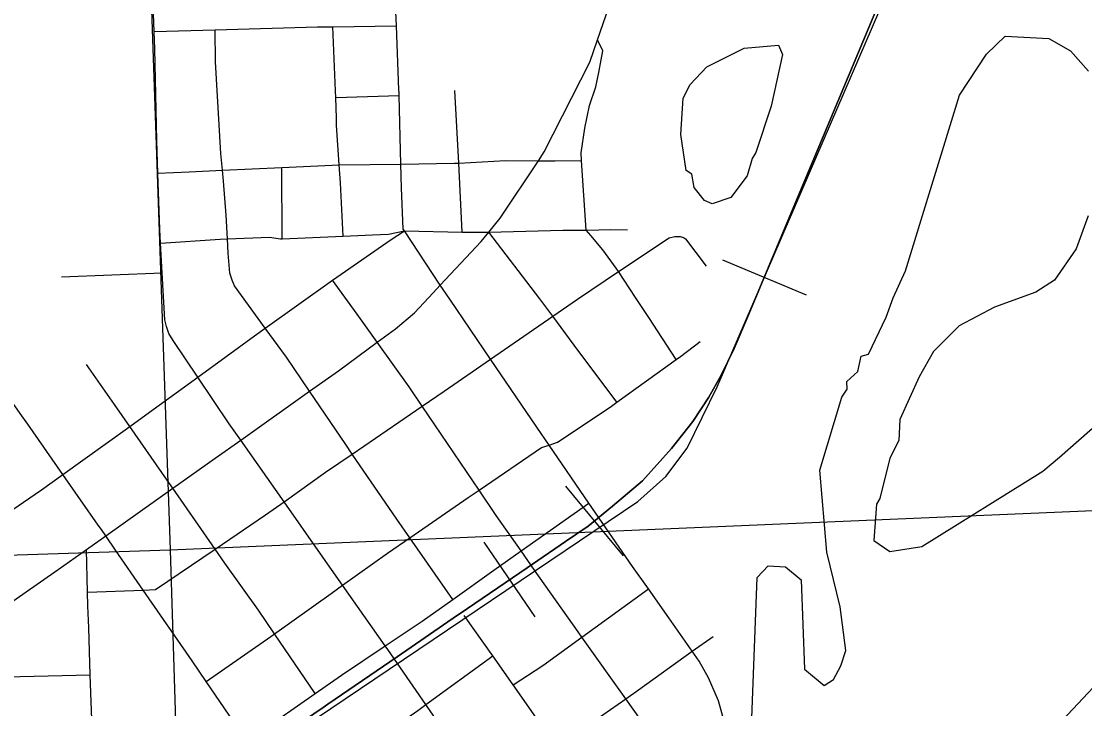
# Model space of a CAD drawing. Extents: x 128.7 to 185.5, y -21.4 to 12.6.
# Drawn here: x 167.242 to 168.122, y -11.702 to -11.133 of the extents above; entities that cross this region are included whole.
import ezdxf

# ---------------------------------------------------------------- set-up
doc = ezdxf.new("R2010")
doc.units = 0
for name, color, linetype in [('tdCoCityStreetMajor', 7, 'Continuous'), ('tdCoCityStreetMinor', 7, 'Continuous'), ('tdCoCorpBndry', 7, 'Continuous'), ('tdCoHydroRiver', 7, 'Continuous'), ('tdCoRRCL', 7, 'Continuous'), ('tdCoSectLine', 7, 'Continuous')]:
    doc.layers.add(name, color=color, linetype=linetype)

msp = doc.modelspace()

# ---------------------------------------------------------------- linework, layer by layer
at = {"layer": 'tdCoCityStreetMajor'}
for points in [[(167.31172, -11.55903), (167.30815, -11.55387), (167.30564, -11.55026), (167.27623, -11.50812), (167.24724, -11.46657), (167.241, -11.45768), (167.18904, -11.38371), (167.18066, -11.37336), (167.17153, -11.36473), (167.13504, -11.33489), (167.04503, -11.25942), (166.95107, -11.181), (166.94627, -11.17692), (166.92676, -11.16033), (166.84725, -11.09272), (166.82552, -11.07489), (166.75867, -11.02002), (166.73424, -10.99997), (166.71619, -10.985), (166.6938, -10.96643), (166.62357, -10.89938), (166.54787, -10.82096), (166.54153, -10.81447), (166.47586, -10.74722)], [(167.5887, -11.35127), (167.62245, -11.31521), (167.62888, -11.30737), (167.63823, -11.29597), (167.66987, -11.24831), (167.67473, -11.24098), (167.71246, -11.16651), (167.71885, -11.14803), (167.73515, -11.10091), (167.73933, -11.08487), (167.74836, -11.05029), (167.75414, -11.02816), (167.77661, -10.93835), (167.7776, -10.93423), (167.80349, -10.82589)], [(167.42351, -11.47977), (167.41395, -11.46616), (167.38797, -11.42747), (167.36759, -11.39711), (167.36389, -11.39144), (167.36216, -11.38552), (167.36068, -11.38009), (167.3585, -11.34113), (167.35713, -11.31656), (167.35649, -11.30513), (167.35493, -11.25859), (167.35402, -11.23164), (167.3523, -11.15568), (167.35179, -11.14124), (167.35023, -11.0973)], [(167.42351, -11.47977), (167.48049, -11.4392), (167.50432, -11.42224), (167.53646, -11.39864), (167.55167, -11.38747), (167.56721, -11.37439), (167.58274, -11.35763), (167.5887, -11.35127)], [(167.51511, -11.85286), (167.54145, -11.83418), (167.57095, -11.8136), (167.60828, -11.78757), (167.62851, -11.77342), (167.68505, -11.73386), (167.74217, -11.69389), (167.75279, -11.68646), (167.79727, -11.65462), (167.77799, -11.62694), (167.76092, -11.60294), (167.74766, -11.58428), (167.71175, -11.53193), (167.67873, -11.48378), (167.6685, -11.46887), (167.63025, -11.41267), (167.59649, -11.36307), (167.5887, -11.35127)], [(167.31172, -11.55903), (167.36738, -11.5196), (167.40248, -11.49474), (167.42351, -11.47977)], [(166.71083, -12.08463), (166.71247, -12.08388), (166.73417, -12.07057), (166.74872, -12.05824), (166.83849, -11.95811), (166.92135, -11.86292), (166.95853, -11.82338), (166.99533, -11.78426), (167.00889, -11.77242), (167.02001, -11.76408), (167.02467, -11.76058), (167.05328, -11.74036), (167.08285, -11.71945), (167.13663, -11.68142), (167.2284, -11.61751), (167.27227, -11.58697), (167.29579, -11.5703), (167.31172, -11.55903)], [(167.51511, -11.85286), (167.51185, -11.84832), (167.46339, -11.77945), (167.45094, -11.76176), (167.44166, -11.74815), (167.42853, -11.72889), (167.41391, -11.70744), (167.39502, -11.67972), (167.38337, -11.66263), (167.34276, -11.60391), (167.31992, -11.57089), (167.31172, -11.55903)]]:
    msp.add_lwpolyline(points, dxfattribs=at)
at = {"layer": 'tdCoCityStreetMinor'}
for p, q in [((167.55238, -11.13655), (167.54987, -11.07283)), ((167.35179, -11.14124), (167.4023, -11.13981)), ((167.49964, -11.13725), (167.55238, -11.13655)), ((167.50221, -11.19598), (167.55462, -11.19427)), ((167.55605, -11.25101), (167.55462, -11.19427)), ((167.60392, -11.25018), (167.60077, -11.19013)), ((167.70952, -11.30585), (167.70568, -11.24821)), ((167.40847, -11.2562), (167.4575, -11.25384)), ((167.45786, -11.31294), (167.4575, -11.25384)), ((167.50501, -11.25176), (167.55605, -11.25101)), ((167.6069, -11.30732), (167.60392, -11.25018)), ((167.45786, -11.31294), (167.50819, -11.31066)), ((167.5887, -11.35127), (167.55908, -11.30639)), ((167.55908, -11.30639), (167.6069, -11.30732)), ((167.27517, -11.34457), (167.3585, -11.34113)), ((167.44385, -11.38693), (167.49943, -11.34731)), ((167.73489, -11.44823), (167.78396, -11.41303)), ((167.51577, -11.49124), (167.57377, -11.45159)), ((167.62079, -11.52115), (167.57377, -11.45159)), ((167.45933, -11.53076), (167.42351, -11.47977)), ((167.65559, -11.57154), (167.71175, -11.53193)), ((167.59905, -11.61166), (167.56346, -11.56065)), ((167.29676, -11.60572), (167.29579, -11.5703)), ((167.54314, -11.65024), (167.50787, -11.59991)), ((167.70587, -11.64288), (167.76092, -11.60294)), ((167.63206, -11.65833), (167.60857, -11.62497)), ((167.48511, -11.68968), (167.45155, -11.6403)), ((167.57667, -11.69883), (167.63206, -11.65833)), ((167.64902, -11.68242), (167.63206, -11.65833)), ((167.22942, -11.67579), (167.299, -11.67412)), ((167.42853, -11.72889), (167.48511, -11.68968))]:
    msp.add_line(p, q, dxfattribs=at)
for points in [[(167.4023, -11.13981), (167.487, -11.13742), (167.49964, -11.13725)], [(167.40847, -11.2562), (167.40713, -11.24229), (167.40269, -11.16633), (167.4023, -11.13981)], [(167.50221, -11.19598), (167.50207, -11.1905), (167.49964, -11.13725)], [(167.55462, -11.19427), (167.55457, -11.19193), (167.55447, -11.18945), (167.55238, -11.13655)], [(167.70568, -11.24821), (167.70525, -11.24173), (167.70821, -11.22127), (167.71215, -11.20252), (167.71733, -11.18699), (167.72004, -11.17515), (167.72177, -11.16479), (167.72325, -11.15715), (167.71885, -11.14803)], [(167.50501, -11.25176), (167.50281, -11.21886), (167.50265, -11.21297), (167.50221, -11.19598)], [(167.60392, -11.25018), (167.64261, -11.24815), (167.66987, -11.24831), (167.68379, -11.24839), (167.70568, -11.24821)], [(167.35493, -11.25859), (167.38096, -11.25752), (167.40847, -11.2562)], [(167.41249, -11.313), (167.41156, -11.29334), (167.40934, -11.26522), (167.40847, -11.2562)], [(167.4575, -11.25384), (167.49909, -11.25184), (167.50501, -11.25176)], [(167.50819, -11.31066), (167.50601, -11.2667), (167.50501, -11.25176)], [(167.55605, -11.25101), (167.60044, -11.25036), (167.60392, -11.25018)], [(167.55908, -11.30639), (167.5581, -11.30489), (167.55654, -11.2706), (167.55605, -11.25101)], [(167.49943, -11.34731), (167.54791, -11.3135), (167.55908, -11.30639)], [(167.50819, -11.31066), (167.53262, -11.30955), (167.54569, -11.30906), (167.55908, -11.30639)], [(167.6069, -11.30732), (167.62042, -11.30758), (167.62888, -11.30737)], [(167.62888, -11.30737), (167.69021, -11.30585), (167.70952, -11.30585)], [(167.68172, -11.37705), (167.67099, -11.36263), (167.62888, -11.30737)], [(167.70952, -11.30585), (167.71067, -11.30585), (167.72942, -11.30536), (167.74376, -11.30544)], [(167.73622, -11.34005), (167.73437, -11.33723), (167.72327, -11.32219), (167.71341, -11.31011), (167.70952, -11.30585)], [(167.73622, -11.34005), (167.778, -11.31202), (167.78287, -11.31099), (167.78526, -11.31095), (167.78725, -11.31091), (167.78997, -11.31174), (167.79156, -11.31288), (167.80871, -11.33569)], [(167.35713, -11.31656), (167.40661, -11.31325), (167.41249, -11.313)], [(167.41249, -11.313), (167.4473, -11.31152), (167.45642, -11.313), (167.45786, -11.31294)], [(167.44385, -11.38693), (167.42414, -11.35992), (167.41822, -11.35178), (167.4165, -11.34734), (167.41452, -11.34142), (167.41304, -11.3249), (167.41249, -11.313)], [(167.68172, -11.37705), (167.70229, -11.36282), (167.73622, -11.34005)], [(167.78396, -11.41303), (167.76125, -11.37817), (167.7504, -11.36165), (167.73622, -11.34005)], [(167.57377, -11.45159), (167.56295, -11.43558), (167.53646, -11.39864), (167.51979, -11.37541), (167.49943, -11.34731)], [(167.57377, -11.45159), (167.59181, -11.43927), (167.63025, -11.41267), (167.68172, -11.37705)], [(167.73489, -11.44823), (167.6996, -11.4011), (167.68172, -11.37705)], [(167.33167, -11.46831), (167.34787, -11.45667), (167.38797, -11.42747), (167.43492, -11.3933), (167.44385, -11.38693)], [(167.51577, -11.49124), (167.51045, -11.48347), (167.48049, -11.4392), (167.46138, -11.41097), (167.44385, -11.38693)], [(167.78396, -11.41303), (167.78762, -11.41041), (167.80389, -11.39808)], [(167.33167, -11.46831), (167.319, -11.45013), (167.29582, -11.41709)], [(167.62079, -11.52115), (167.67245, -11.48587), (167.67873, -11.48378), (167.68577, -11.48144), (167.72917, -11.45234), (167.73489, -11.44823)], [(167.19517, -11.56411), (167.25859, -11.52079), (167.27623, -11.50812), (167.33167, -11.46831)], [(167.40228, -11.57005), (167.36738, -11.5196), (167.36265, -11.51277), (167.33167, -11.46831)], [(167.45933, -11.53076), (167.49366, -11.50634), (167.51577, -11.49124)], [(167.56346, -11.56065), (167.55262, -11.54512), (167.51577, -11.49124)], [(167.56346, -11.56065), (167.61178, -11.5273), (167.62079, -11.52115)], [(167.65559, -11.57154), (167.63496, -11.54211), (167.62079, -11.52115)], [(167.40228, -11.57005), (167.44409, -11.54161), (167.45933, -11.53076)], [(167.50787, -11.59991), (167.48966, -11.57393), (167.45933, -11.53076)], [(167.50787, -11.59991), (167.54495, -11.57342), (167.56346, -11.56065)], [(167.29676, -11.60572), (167.34276, -11.60391), (167.35309, -11.60351), (167.40228, -11.57005)], [(167.45155, -11.6403), (167.43812, -11.62054), (167.41025, -11.58157), (167.40228, -11.57005)], [(167.59905, -11.61166), (167.63299, -11.58748), (167.65559, -11.57154)], [(167.70587, -11.64288), (167.70278, -11.63853), (167.66677, -11.58749), (167.65559, -11.57154)], [(167.45155, -11.6403), (167.49835, -11.60671), (167.50787, -11.59991)], [(167.299, -11.67412), (167.29768, -11.63507), (167.29706, -11.61699), (167.29676, -11.60572)], [(167.54314, -11.65024), (167.57381, -11.62965), (167.59905, -11.61166)], [(167.39502, -11.67972), (167.44853, -11.64247), (167.45155, -11.6403)], [(167.64902, -11.68242), (167.67343, -11.6664), (167.70587, -11.64288)], [(167.78273, -11.75062), (167.76665, -11.7283), (167.74217, -11.69389), (167.70587, -11.64288)], [(167.78273, -11.75062), (167.80857, -11.73249), (167.81696, -11.72682), (167.82238, -11.72139), (167.82334, -11.71603), (167.82361, -11.71449), (167.82263, -11.70857), (167.81893, -11.69575), (167.81079, -11.67651), (167.8029, -11.6627), (167.79727, -11.65462), (167.81444, -11.64232)], [(167.48511, -11.68968), (167.50698, -11.67453), (167.54314, -11.65024)], [(167.57667, -11.69883), (167.54514, -11.65309), (167.54314, -11.65024)], [(167.30079, -11.74151), (167.30051, -11.71859), (167.299, -11.67412)], [(167.7249, -11.79138), (167.68505, -11.73386), (167.67368, -11.71745), (167.64902, -11.68242)], [(167.52017, -11.73859), (167.5701, -11.70364), (167.57667, -11.69883)], [(167.66817, -11.83116), (167.65143, -11.80623), (167.62851, -11.77342), (167.59545, -11.72608), (167.57667, -11.69883)]]:
    msp.add_lwpolyline(points, dxfattribs=at)
at = {"layer": 'tdCoCorpBndry'}
msp.add_lwpolyline([(168.21842, -11.58926), (167.84009, -11.9925), (167.64646, -12.10754), (167.50728, -12.1972), (167.22042, -12.45728), (167.12503, -12.5345), (166.89195, -12.64927), (166.72164, -12.70358), (166.63277, -12.73798), (166.50076, -12.80531), (166.3632, -12.89649), (166.28061, -12.95347), (166.25309, -12.24778), (165.86898, -12.28938), (165.82475, -12.2968), (165.80908, -12.29942), (165.76912, -12.30872), (165.7268, -12.32143), (165.68198, -12.33727), (165.64317, -12.35422), (165.51844, -12.42058)], dxfattribs=at)
at = {"layer": 'tdCoHydroRiver'}
for points in [[(167.81369, -11.28402), (167.80726, -11.28112), (167.79895, -11.27039), (167.79695, -11.25942), (167.7921, -11.25645), (167.78778, -11.22662), (167.78976, -11.19655), (167.79565, -11.18527), (167.80928, -11.17053), (167.84025, -11.15512), (167.86856, -11.15244), (167.87202, -11.1602), (167.86264, -11.20319), (167.84992, -11.24157), (167.84696, -11.24642), (167.84278, -11.2608), (167.82927, -11.27868), (167.81369, -11.28402)], [(167.84558, -11.73902), (167.85098, -11.59357), (167.86007, -11.58374), (167.87432, -11.58477), (167.88736, -11.59531), (167.89024, -11.6694), (167.90656, -11.68297), (167.91425, -11.67794), (167.92012, -11.66666), (167.92436, -11.65387), (167.9198, -11.61774), (167.90857, -11.57239), (167.90278, -11.50473), (167.92095, -11.44404), (167.92543, -11.43755), (167.92518, -11.43124), (167.93433, -11.42299), (167.937, -11.41026), (167.94324, -11.40844), (167.95784, -11.37788), (167.96353, -11.36187), (167.97371, -11.33938), (168.01857, -11.19397), (168.04093, -11.15996), (168.05614, -11.14516), (168.09252, -11.1469), (168.11028, -11.15726), (168.12515, -11.17405)], [(168.12507, -11.29403), (168.11508, -11.32125), (168.09715, -11.34721), (168.08175, -11.35728), (168.0475, -11.36966), (168.0181, -11.38501), (167.99683, -11.40636), (167.98502, -11.42734), (167.96903, -11.46269), (167.96813, -11.48009), (167.96079, -11.49458), (167.95263, -11.52805), (167.94966, -11.5329), (167.94767, -11.56297), (167.96065, -11.57194), (167.98732, -11.56775), (168.08751, -11.50545), (168.10127, -11.49387), (168.13333, -11.46578)]]:
    msp.add_lwpolyline(points, dxfattribs=at)
at = {"layer": 'tdCoRRCL'}
for p, q in [((167.82225, -11.33042), (167.89147, -11.3593)), ((167.69227, -11.51786), (167.74013, -11.5756)), ((167.66725, -11.62621), (167.62503, -11.56423))]:
    msp.add_line(p, q, dxfattribs=at)
for points in [[(164.15778, -13.69695), (165.15997, -12.63259), (165.21709, -12.57541), (165.28758, -12.51906), (165.36041, -12.48315), (165.53245, -12.39927), (165.6955, -12.32554), (165.77097, -12.29945), (165.84018, -12.28297), (165.91355, -12.27295), (166.44703, -12.24135), (166.51526, -12.23264), (166.61704, -12.21565), (166.70381, -12.19251), (166.81998, -12.14599), (166.97068, -12.07001), (167.12261, -11.95532), (167.75212, -11.53045), (167.77547, -11.50972), (167.79306, -11.48627), (167.81797, -11.4356), (168.31556, -10.28092)], [(167.6606, -11.58537), (167.66506, -11.58233), (167.69244, -11.56366), (167.71119, -11.55088), (167.73112, -11.53436), (167.75602, -11.51339), (167.78014, -11.48665), (167.7977, -11.46437), (167.81107, -11.44419), (167.82129, -11.42584), (167.83204, -11.40382), (167.84331, -11.37734), (167.87634, -11.29817), (167.94712, -11.12935), (168.02524, -10.94507), (168.07819, -10.81741), (168.10283, -10.75895), (168.14556, -10.65671)], [(168.14556, -10.65671), (168.10283, -10.75895), (168.07819, -10.81741), (168.02524, -10.94507), (167.94712, -11.12935), (167.87634, -11.29817), (167.84331, -11.37734), (167.83204, -11.40382), (167.82129, -11.42584), (167.81107, -11.44419), (167.7977, -11.46437), (167.78014, -11.48665), (167.75602, -11.51339), (167.73112, -11.53436), (167.71119, -11.55088), (167.69244, -11.56366), (167.66506, -11.58233), (167.6606, -11.58537)], [(167.6606, -11.58537), (167.60503, -11.62323), (167.60288, -11.62471), (167.55286, -11.65914), (167.49557, -11.69849), (167.49178, -11.70108), (167.43778, -11.73805)], [(167.43778, -11.73805), (167.49178, -11.70108), (167.49557, -11.69849), (167.55286, -11.65914), (167.60288, -11.62471), (167.60503, -11.62323), (167.6606, -11.58537)]]:
    msp.add_lwpolyline(points, dxfattribs=at)
at = {"layer": 'tdCoSectLine'}
for points in [[(167.33023, -10.56391), (167.36505, -11.57067)], [(167.36505, -11.57067), (168.34947, -11.52849)], [(166.36943, -11.60331), (167.36505, -11.57067)], [(167.36505, -11.57067), (167.38833, -12.31476)]]:
    msp.add_lwpolyline(points, dxfattribs=at)

doc.saveas('drawing.dxf')
